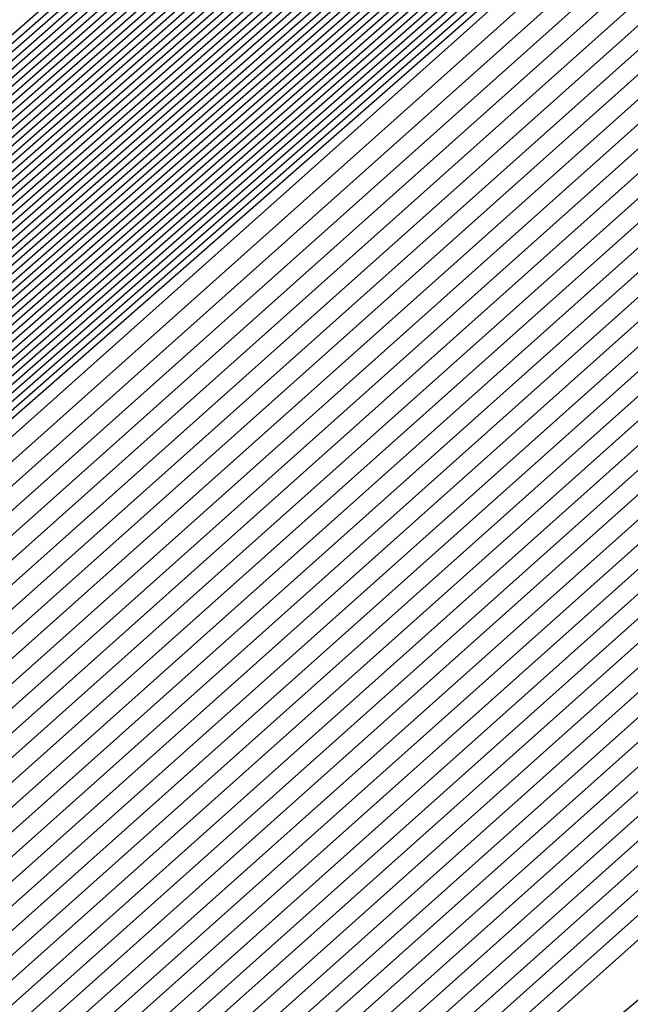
# Model space of a CAD drawing. Extents: x 3249832 to 3255657, y 13789405 to 13793316.
# Tile 847 of 1056: x 3253209.8541 to 3253209.9245, y 13791258.669 to 13791258.7826. Entities that reach past the tile are written whole.
import ezdxf

# ---------------------------------------------------------------- set-up
doc = ezdxf.new("R2010")
doc.units = 0
doc.header["$LTSCALE"] = 100
doc.header["$MEASUREMENT"] = 0
for name, color, linetype in [('GRATIO_03231_CON', 1, 'CONTINUOUS'), ('GRATIO_0323_ICON', 1, 'CONTINUOUS'), ('TARGETS_EAST', 7, 'CONTINUOUS')]:
    doc.layers.add(name, color=color, linetype=linetype)

# ---------------------------------------------------------------- blocks, each defined once
blk = doc.blocks.new('Gratio_032316_contours')
at = {"layer": 'GRATIO_03231_CON', "color": 5, "linetype": 'Continuous', "flags": 128}
for points in [[(3253197.91214, 13791248.20012), (3253204.62265, 13791254.19388), (3253219.50424, 13791267.24448), (3253234.40706, 13791280.2711), (3253242.99064, 13791287.76837), (3253246.15197, 13791290.53257), (3253246.59744, 13791290.93542), (3253246.91378, 13791291.24427), (3253249.20903, 13791293.30907), (3253255.47159, 13791298.87539), (3253266.69953, 13791308.81019), (3253279.9296, 13791320.46593), (3253291.20819, 13791330.31643), (3253297.66843, 13791335.81202)], [(3253198.04565, 13791248.31651), (3253204.73781, 13791254.29389), (3253219.57872, 13791267.3088), (3253234.4408, 13791280.2998), (3253243.00093, 13791287.77654), (3253246.1537, 13791290.53309), (3253246.59816, 13791290.93462), (3253246.90707, 13791291.23617), (3253249.14823, 13791293.25228), (3253255.26316, 13791298.68738), (3253266.22642, 13791308.38798), (3253279.1446, 13791319.76895), (3253290.15731, 13791329.38723), (3253296.47364, 13791334.76054)], [(3253198.17916, 13791248.43291), (3253204.85297, 13791254.3939), (3253219.65319, 13791267.37312), (3253234.47453, 13791280.32849), (3253243.01122, 13791287.78471), (3253246.15544, 13791290.53362), (3253246.59887, 13791290.93382), (3253246.90036, 13791291.22806), (3253249.08743, 13791293.19549), (3253255.05473, 13791298.49937), (3253265.7533, 13791307.96577), (3253278.3596, 13791319.07197), (3253289.10643, 13791328.45804), (3253295.27885, 13791333.70905)], [(3253198.44617, 13791248.6657), (3253205.08329, 13791254.59392), (3253219.80214, 13791267.50177), (3253234.542, 13791280.38589), (3253243.0318, 13791287.80106), (3253246.15891, 13791290.53467), (3253246.6003, 13791290.93223), (3253246.88695, 13791291.21186), (3253248.96583, 13791293.08191), (3253254.63787, 13791298.12335), (3253264.80707, 13791307.12135), (3253276.7896, 13791317.678), (3253287.00468, 13791326.59965), (3253292.88927, 13791331.60608), (3253295.95133, 13791334.07094)], [(3253198.57968, 13791248.7821), (3253205.19845, 13791254.69392), (3253219.87661, 13791267.56609), (3253234.57574, 13791280.41459), (3253243.04209, 13791287.80924), (3253246.16064, 13791290.53519), (3253246.60101, 13791290.93144), (3253246.88025, 13791291.20375), (3253248.90503, 13791293.02512), (3253254.42944, 13791297.93534), (3253264.33396, 13791306.69914), (3253276.00461, 13791316.98102), (3253285.9538, 13791325.67045), (3253291.69448, 13791330.55459), (3253294.7416, 13791333.01142)], [(3253198.71319, 13791248.8985), (3253205.31361, 13791254.79393), (3253219.95108, 13791267.63041), (3253234.60947, 13791280.44328), (3253243.05239, 13791287.81741), (3253246.16237, 13791290.53572), (3253246.60172, 13791290.93064), (3253246.87354, 13791291.19565), (3253248.84423, 13791292.96834), (3253254.22101, 13791297.74733), (3253263.86084, 13791306.27693), (3253275.21961, 13791316.28404), (3253284.90293, 13791324.74126), (3253290.49969, 13791329.50311), (3253293.53187, 13791331.9519)], [(3253198.8467, 13791249.0149), (3253205.42877, 13791254.89394), (3253220.02556, 13791267.69473), (3253234.64321, 13791280.47198), (3253243.06268, 13791287.82558), (3253246.16411, 13791290.53624), (3253246.60244, 13791290.92984), (3253246.86684, 13791291.18754), (3253248.78343, 13791292.91155), (3253254.01258, 13791297.55932), (3253263.38773, 13791305.85472), (3253274.43461, 13791315.58706), (3253283.85205, 13791323.81207), (3253289.3049, 13791328.45162), (3253292.32214, 13791330.89237), (3253295.39879, 13791333.38715)], [(3253199.11371, 13791249.24769), (3253205.65909, 13791255.09396), (3253220.17451, 13791267.82338), (3253234.71068, 13791280.52937), (3253243.08326, 13791287.84193), (3253246.16758, 13791290.53729), (3253246.60386, 13791290.92825), (3253246.85342, 13791291.17133), (3253248.66183, 13791292.79797), (3253253.59572, 13791297.1833), (3253262.4415, 13791305.01029), (3253272.86462, 13791314.1931), (3253281.7503, 13791321.95368), (3253286.91532, 13791326.34865), (3253289.90268, 13791328.77333), (3253293.18693, 13791331.45768)], [(3253199.24722, 13791249.36409), (3253205.77425, 13791255.19397), (3253220.24898, 13791267.8877), (3253234.74441, 13791280.55807), (3253243.09355, 13791287.85011), (3253246.16931, 13791290.53782), (3253246.60458, 13791290.92746), (3253246.84672, 13791291.16323), (3253248.60103, 13791292.74118), (3253253.38729, 13791296.99529), (3253261.96839, 13791304.58808), (3253272.07962, 13791313.49612), (3253280.69942, 13791321.02448), (3253285.72053, 13791325.29717), (3253288.69295, 13791327.71381), (3253292.081, 13791330.49295), (3253297.61917, 13791335.1971)], [(3253199.38073, 13791249.48048), (3253205.88941, 13791255.29397), (3253220.32345, 13791267.95202), (3253234.77815, 13791280.58677), (3253243.10385, 13791287.85828), (3253246.17105, 13791290.53834), (3253246.60529, 13791290.92666), (3253246.84001, 13791291.15513), (3253248.54023, 13791292.68439), (3253253.17886, 13791296.80728), (3253261.49527, 13791304.16587), (3253271.29462, 13791312.79914), (3253279.64854, 13791320.09529), (3253284.52574, 13791324.24568), (3253287.48322, 13791326.65429), (3253290.97507, 13791329.52822), (3253296.71525, 13791334.41022)], [(3253199.51424, 13791249.59688), (3253206.00457, 13791255.39398), (3253220.39793, 13791268.01634), (3253234.81188, 13791280.61546), (3253243.11414, 13791287.86646), (3253246.17278, 13791290.53887), (3253246.606, 13791290.92586), (3253246.83331, 13791291.14702), (3253248.47943, 13791292.6276), (3253252.97044, 13791296.61927), (3253261.02215, 13791303.74366), (3253270.50962, 13791312.10216), (3253278.59767, 13791319.16609), (3253283.33095, 13791323.1942), (3253286.27349, 13791325.59476), (3253289.86914, 13791328.56348), (3253295.81132, 13791333.62334)], [(3253199.78125, 13791249.82967), (3253206.23489, 13791255.594), (3253220.54687, 13791268.14499), (3253234.87935, 13791280.67286), (3253243.13472, 13791287.8828), (3253246.17625, 13791290.53992), (3253246.60743, 13791290.92427), (3253246.8199, 13791291.13081), (3253248.35784, 13791292.51402), (3253252.55358, 13791296.24325), (3253260.07593, 13791302.89924), (3253268.93963, 13791310.70819), (3253276.49591, 13791317.3077), (3253280.94137, 13791321.09123), (3253283.85403, 13791323.47572), (3253287.65728, 13791326.63402), (3253294.00347, 13791332.04958)], [(3253199.91476, 13791249.94607), (3253206.35005, 13791255.69401), (3253220.62135, 13791268.20931), (3253234.91309, 13791280.70156), (3253243.14501, 13791287.89098), (3253246.17798, 13791290.54045), (3253246.60814, 13791290.92348), (3253246.81319, 13791291.12271), (3253248.29704, 13791292.45723), (3253252.34515, 13791296.05524), (3253259.60281, 13791302.47703), (3253268.15463, 13791310.01121), (3253275.44504, 13791316.37851), (3253279.74658, 13791320.03974), (3253282.6443, 13791322.4162), (3253286.55135, 13791325.66929), (3253293.09954, 13791331.2627), (3253300.79521, 13791337.86923)], [(3253200.04827, 13791250.06247), (3253206.46521, 13791255.79401), (3253220.69582, 13791268.27363), (3253234.94682, 13791280.73025), (3253243.15531, 13791287.89915), (3253246.17972, 13791290.54097), (3253246.60886, 13791290.92268), (3253246.80649, 13791291.1146), (3253248.23624, 13791292.40044), (3253252.13672, 13791295.86723), (3253259.1297, 13791302.05482), (3253267.36963, 13791309.31423), (3253274.39416, 13791315.44932), (3253278.55179, 13791318.98826), (3253281.43456, 13791321.35667), (3253285.44542, 13791324.70455), (3253292.19561, 13791330.47582), (3253300.12972, 13791337.29016)], [(3253200.18178, 13791250.17887), (3253206.58037, 13791255.89402), (3253220.77029, 13791268.33795), (3253234.98056, 13791280.75895), (3253243.1656, 13791287.90733), (3253246.18145, 13791290.5415), (3253246.60957, 13791290.92188), (3253246.79978, 13791291.1065), (3253248.17544, 13791292.34365), (3253251.92829, 13791295.67922), (3253258.65658, 13791301.63261), (3253266.58464, 13791308.61725), (3253273.34328, 13791314.52012), (3253277.357, 13791317.93677), (3253280.22483, 13791320.29715), (3253284.33949, 13791323.73982), (3253291.29169, 13791329.68894), (3253299.46423, 13791336.71108)], [(3253200.44879, 13791250.41166), (3253206.81069, 13791256.09404), (3253220.91924, 13791268.4666), (3253235.04803, 13791280.81634), (3253243.18618, 13791287.92368), (3253246.18492, 13791290.54255), (3253246.611, 13791290.92029), (3253246.78637, 13791291.09029), (3253248.05384, 13791292.23007), (3253251.51143, 13791295.3032), (3253257.71035, 13791300.78818), (3253265.01464, 13791307.22329), (3253271.24153, 13791312.66173), (3253274.96742, 13791315.8338), (3253277.80537, 13791318.17811), (3253282.12763, 13791321.81036), (3253289.48383, 13791328.11518), (3253298.13324, 13791335.55292)], [(3253200.5823, 13791250.52806), (3253206.92586, 13791256.19405), (3253220.99372, 13791268.53092), (3253235.08176, 13791280.84504), (3253243.19647, 13791287.93185), (3253246.18666, 13791290.54307), (3253246.61171, 13791290.9195), (3253246.77966, 13791291.08219), (3253247.99304, 13791292.17328), (3253251.303, 13791295.11519), (3253257.23724, 13791300.36597), (3253264.22964, 13791306.52631), (3253270.19065, 13791311.73254), (3253273.77263, 13791314.78231), (3253276.59564, 13791317.11859), (3253281.0217, 13791320.84562), (3253288.57991, 13791327.3283), (3253297.46775, 13791334.97385)], [(3253200.71581, 13791250.64445), (3253207.04102, 13791256.29406), (3253221.06819, 13791268.59524), (3253235.1155, 13791280.87374), (3253243.20676, 13791287.94002), (3253246.18839, 13791290.5436), (3253246.61242, 13791290.9187), (3253246.77296, 13791291.07408), (3253247.93224, 13791292.11649), (3253251.09457, 13791294.92718), (3253256.76412, 13791299.94376), (3253263.44465, 13791305.82933), (3253269.13978, 13791310.80334), (3253272.57784, 13791313.73083), (3253275.38591, 13791316.05906), (3253279.91577, 13791319.88089), (3253287.67598, 13791326.54142), (3253296.80226, 13791334.39477)], [(3253200.84932, 13791250.76085), (3253207.15618, 13791256.39406), (3253221.14266, 13791268.65956), (3253235.14923, 13791280.90243), (3253243.21706, 13791287.9482), (3253246.19012, 13791290.54412), (3253246.61314, 13791290.9179), (3253246.76625, 13791291.06598), (3253247.87144, 13791292.0597), (3253250.88614, 13791294.73917), (3253256.29101, 13791299.52155), (3253262.65965, 13791305.13235), (3253268.0889, 13791309.87415), (3253271.38305, 13791312.67934), (3253274.17618, 13791314.99954), (3253278.80984, 13791318.91616), (3253286.77206, 13791325.75454), (3253296.13677, 13791333.81569)], [(3253201.11633, 13791250.99365), (3253207.3865, 13791256.59408), (3253221.29161, 13791268.78821), (3253235.2167, 13791280.95983), (3253243.23764, 13791287.96455), (3253246.19359, 13791290.54517), (3253246.61456, 13791290.91631), (3253246.75284, 13791291.04977), (3253247.74984, 13791291.94612), (3253250.46928, 13791294.36315), (3253255.34478, 13791298.67713), (3253261.08965, 13791303.73839), (3253265.98715, 13791308.01576), (3253268.99347, 13791310.57637), (3253271.75672, 13791312.8805), (3253276.59798, 13791316.9867), (3253284.9642, 13791324.18078), (3253294.80578, 13791332.65754)], [(3253201.24984, 13791251.11004), (3253207.50166, 13791256.69409), (3253221.36608, 13791268.85253), (3253235.25044, 13791280.98852), (3253243.24793, 13791287.97272), (3253246.19533, 13791290.5457), (3253246.61528, 13791290.91552), (3253246.74613, 13791291.04167), (3253247.68904, 13791291.88933), (3253250.26085, 13791294.17514), (3253254.87166, 13791298.25492), (3253260.30466, 13791303.04141), (3253264.93627, 13791307.08657), (3253267.79868, 13791309.52489), (3253270.54699, 13791311.82097), (3253275.49205, 13791316.02196), (3253284.06028, 13791323.3939), (3253294.14029, 13791332.07846)], [(3253201.38335, 13791251.22644), (3253207.61682, 13791256.7941), (3253221.44056, 13791268.91685), (3253235.28417, 13791281.01722), (3253243.25822, 13791287.9809), (3253246.19706, 13791290.54622), (3253246.61599, 13791290.91472), (3253246.73943, 13791291.03356), (3253247.62824, 13791291.83254), (3253250.05242, 13791293.98713), (3253254.39855, 13791297.83271), (3253259.51966, 13791302.34443), (3253263.88539, 13791306.15737), (3253266.60389, 13791308.4734), (3253269.33726, 13791310.76145), (3253274.38613, 13791315.05723), (3253283.15635, 13791322.60702), (3253293.4748, 13791331.49938)], [(3253201.51686, 13791251.34284), (3253207.73198, 13791256.8941), (3253221.51503, 13791268.98117), (3253235.31791, 13791281.04592), (3253243.26852, 13791287.98907), (3253246.1988, 13791290.54675), (3253246.6167, 13791290.91393), (3253246.73272, 13791291.02546), (3253247.56744, 13791291.77576), (3253249.84399, 13791293.79912), (3253253.92543, 13791297.41049), (3253258.73466, 13791301.64744), (3253262.83452, 13791305.22818), (3253265.4091, 13791307.42192), (3253268.12753, 13791309.70193), (3253273.2802, 13791314.0925), (3253282.25242, 13791321.82014), (3253292.80931, 13791330.9203), (3253301.81088, 13791338.63068)], [(3253201.78387, 13791251.57563), (3253207.9623, 13791257.09412), (3253221.66398, 13791269.10982), (3253235.38538, 13791281.10331), (3253243.2891, 13791288.00542), (3253246.20227, 13791290.5478), (3253246.61813, 13791290.91233), (3253246.71931, 13791291.00925), (3253247.44584, 13791291.66218), (3253249.42713, 13791293.4231), (3253252.9792, 13791296.56607), (3253257.16467, 13791300.25348), (3253260.73276, 13791303.36979), (3253263.01952, 13791305.31895), (3253265.70807, 13791307.58288), (3253271.06834, 13791312.16303), (3253280.44457, 13791320.24638), (3253291.47832, 13791329.76215), (3253300.88547, 13791337.82513)], [(3253201.91738, 13791251.69203), (3253208.07746, 13791257.19413), (3253221.73845, 13791269.17414), (3253235.41911, 13791281.13201), (3253243.29939, 13791288.01359), (3253246.204, 13791290.54832), (3253246.61884, 13791290.91154), (3253246.71261, 13791291.00114), (3253247.38504, 13791291.60539), (3253249.2187, 13791293.23509), (3253252.50609, 13791296.14386), (3253256.37967, 13791299.5565), (3253259.68189, 13791302.44059), (3253261.82473, 13791304.26746), (3253264.49834, 13791306.52336), (3253269.96241, 13791311.1983), (3253279.54064, 13791319.4595), (3253290.81283, 13791329.18307), (3253300.42277, 13791337.42236)], [(3253202.05089, 13791251.80842), (3253208.19262, 13791257.29414), (3253221.81293, 13791269.23846), (3253235.45285, 13791281.16071), (3253243.30968, 13791288.02177), (3253246.20573, 13791290.54885), (3253246.61956, 13791290.91074), (3253246.7059, 13791290.99304), (3253247.32424, 13791291.5486), (3253249.01027, 13791293.04708), (3253252.03297, 13791295.72165), (3253255.59467, 13791298.85952), (3253258.63101, 13791301.5114), (3253260.62994, 13791303.21597), (3253263.28861, 13791305.46384), (3253268.85648, 13791310.23357), (3253278.63672, 13791318.67262), (3253290.14734, 13791328.60399), (3253299.96006, 13791337.01958)], [(3253222.18973, 13791268.9562), (3253208.47101, 13791257.20698), (3253202.18439, 13791251.92482), (3253202.18439, 13791251.92482), (3253208.30778, 13791257.39414), (3253221.8874, 13791269.30278)], [(3253222.33685, 13791269.08692), (3253208.70035, 13791257.40813), (3253202.45141, 13791252.15761), (3253202.45141, 13791252.15761), (3253208.5381, 13791257.59416), (3253222.03635, 13791269.43142)], [(3253222.41042, 13791269.15229), (3253208.81502, 13791257.50869), (3253202.58492, 13791252.27401), (3253202.58492, 13791252.27401), (3253208.65326, 13791257.69417), (3253222.11082, 13791269.49575)], [(3253222.48398, 13791269.21765), (3253208.92969, 13791257.60926), (3253202.71843, 13791252.39041), (3253202.71843, 13791252.39041), (3253208.76842, 13791257.79418), (3253222.18529, 13791269.56007)], [(3253222.55754, 13791269.28301), (3253209.04436, 13791257.70983), (3253202.85194, 13791252.50681), (3253202.85193, 13791252.50681), (3253208.88358, 13791257.89419), (3253222.25977, 13791269.62439)], [(3253222.70467, 13791269.41374), (3253209.2737, 13791257.91097), (3253203.11895, 13791252.7396), (3253203.11895, 13791252.7396), (3253209.1139, 13791258.0942), (3253222.40871, 13791269.75304)], [(3253222.77823, 13791269.4791), (3253209.38837, 13791258.01154), (3253203.25246, 13791252.856), (3253203.25246, 13791252.856), (3253209.22906, 13791258.19421), (3253222.48319, 13791269.81736)], [(3253222.8518, 13791269.54447), (3253209.50304, 13791258.11211), (3253203.38597, 13791252.97239), (3253203.38597, 13791252.97239), (3253209.34422, 13791258.29422), (3253222.55766, 13791269.88168)], [(3253222.92536, 13791269.60983), (3253209.61771, 13791258.21268), (3253203.51947, 13791253.08879), (3253203.51947, 13791253.08879), (3253209.45938, 13791258.39423), (3253222.63214, 13791269.946)], [(3253294.55593, 13791331.78482), (3253282.65133, 13791321.30274), (3253268.6032, 13791309.01445), (3253256.6338, 13791298.60027), (3253249.91373, 13791292.81609), (3253247.40711, 13791290.71997), (3253247.02638, 13791290.44557), (3253246.62867, 13791290.09727), (3253243.8498, 13791287.66252), (3253236.27025, 13791281.09954), (3253223.07249, 13791269.74056), (3253209.84706, 13791258.41382), (3253203.78649, 13791253.32159), (3253203.78649, 13791253.32159), (3253209.68971, 13791258.59423), (3253222.78114, 13791270.07458), (3253235.89161, 13791281.53353), (3253243.79641, 13791288.43297), (3253249.04881, 13791292.99861), (3253256.14655, 13791299.14707), (3253268.13516, 13791309.52901), (3253282.25127, 13791321.73092), (3253294.2793, 13791332.07331)], [(3253294.30341, 13791331.56698), (3253282.46184, 13791321.1404), (3253268.48808, 13791308.91717), (3253256.58203, 13791298.55815), (3253249.89752, 13791292.80461), (3253247.40414, 13791290.71961), (3253247.02543, 13791290.44664), (3253246.629, 13791290.09938), (3253243.85878, 13791287.67218), (3253236.30279, 13791281.1296), (3253223.14605, 13791269.80592), (3253209.96173, 13791258.51439), (3253203.92, 13791253.43798), (3253203.92, 13791253.43798), (3253209.80487, 13791258.69424), (3253222.85565, 13791270.13885), (3253235.92547, 13791281.56208), (3253243.80512, 13791288.43921), (3253249.03601, 13791292.98573), (3253256.09723, 13791299.1022), (3253268.02248, 13791309.42905), (3253282.06389, 13791321.56632), (3253294.02824, 13791331.85395)], [(3253294.05089, 13791331.34915), (3253282.27235, 13791320.97806), (3253268.37296, 13791308.8199), (3253256.53026, 13791298.51602), (3253249.8813, 13791292.79314), (3253247.40117, 13791290.71925), (3253247.02448, 13791290.44772), (3253246.62933, 13791290.10149), (3253243.86776, 13791287.68184), (3253236.33533, 13791281.15966), (3253223.21961, 13791269.87129), (3253210.0764, 13791258.61496), (3253204.05351, 13791253.55438), (3253204.05351, 13791253.55438), (3253209.92004, 13791258.79424), (3253222.93017, 13791270.20313), (3253235.95934, 13791281.59062), (3253243.81382, 13791288.44544), (3253249.02321, 13791292.97286), (3253256.04791, 13791299.05733), (3253267.90979, 13791309.32909), (3253281.87651, 13791321.40172), (3253293.77719, 13791331.63458)], [(3253293.79837, 13791331.13131), (3253282.08285, 13791320.81572), (3253268.25784, 13791308.72262), (3253256.47849, 13791298.4739), (3253249.86508, 13791292.78166), (3253247.39821, 13791290.71889), (3253247.02354, 13791290.4488), (3253246.62966, 13791290.1036), (3253243.87675, 13791287.6915), (3253236.36787, 13791281.18972), (3253223.29318, 13791269.93665), (3253210.19107, 13791258.71553), (3253204.18702, 13791253.67078), (3253204.18701, 13791253.67078), (3253210.0352, 13791258.89424), (3253223.00468, 13791270.26741), (3253235.9932, 13791281.61917), (3253243.82253, 13791288.45167), (3253249.01041, 13791292.95999), (3253255.9986, 13791299.01245), (3253267.79711, 13791309.22914), (3253281.68913, 13791321.23712), (3253293.52613, 13791331.41522)], [(3253281.70387, 13791320.49104), (3253268.02759, 13791308.52807), (3253256.37495, 13791298.38965), (3253249.83265, 13791292.75871), (3253247.39227, 13791290.71816), (3253247.02165, 13791290.45095), (3253246.63032, 13791290.10782), (3253243.89471, 13791287.71083), (3253236.43295, 13791281.24983), (3253223.4403, 13791270.06738), (3253210.42041, 13791258.91666), (3253204.45403, 13791253.90357), (3253204.45403, 13791253.90357), (3253210.2655, 13791259.09429), (3253223.15342, 13791270.39627), (3253236.05998, 13791281.67732), (3253243.49467, 13791288.16911), (3253246.23629, 13791290.55891), (3253246.63094, 13791290.89792), (3253246.97688, 13791291.19282), (3253249.38096, 13791293.27243), (3253255.90221, 13791298.92109), (3253267.57241, 13791309.02875), (3253281.31446, 13791320.90786)], [(3253281.51437, 13791320.3287), (3253267.91246, 13791308.4308), (3253256.32319, 13791298.34753), (3253249.81643, 13791292.74723), (3253247.38931, 13791290.7178), (3253247.0207, 13791290.45203), (3253246.63065, 13791290.10993), (3253243.90369, 13791287.72049), (3253236.4655, 13791281.27989), (3253223.51387, 13791270.13274), (3253210.53508, 13791259.01723), (3253204.58754, 13791254.01997), (3253204.58754, 13791254.01997), (3253210.38066, 13791259.1943), (3253223.22789, 13791270.4606), (3253236.0937, 13791281.70603), (3253243.50493, 13791288.17732), (3253246.23793, 13791290.55953), (3253246.63143, 13791290.89735), (3253246.97568, 13791291.19044), (3253249.36691, 13791293.25849), (3253255.85289, 13791298.87622), (3253267.45972, 13791308.92879), (3253281.12708, 13791320.74326)], [(3253281.32488, 13791320.16636), (3253267.79734, 13791308.33352), (3253256.27142, 13791298.30541), (3253249.80022, 13791292.73576), (3253247.38634, 13791290.71744), (3253247.01976, 13791290.4531), (3253246.63098, 13791290.11204), (3253243.91267, 13791287.73015), (3253236.49804, 13791281.30995), (3253223.58743, 13791270.1981), (3253210.64975, 13791259.1178), (3253204.72105, 13791254.13636), (3253204.72105, 13791254.13637), (3253210.49582, 13791259.2943), (3253223.30236, 13791270.52492), (3253236.12742, 13791281.73474), (3253243.51518, 13791288.18552), (3253246.23956, 13791290.56015), (3253246.63193, 13791290.89678), (3253246.97448, 13791291.18805), (3253249.35287, 13791293.24455), (3253255.80356, 13791298.83135), (3253267.34704, 13791308.82884), (3253280.9397, 13791320.57865)], [(3253281.13539, 13791320.00402), (3253267.68222, 13791308.23625), (3253256.21965, 13791298.26328), (3253249.784, 13791292.72428), (3253247.38337, 13791290.71708), (3253247.01881, 13791290.45418), (3253246.63131, 13791290.11416), (3253243.92165, 13791287.73981), (3253236.53058, 13791281.34001), (3253223.66099, 13791270.26347), (3253210.76442, 13791259.21837), (3253204.85455, 13791254.25276), (3253204.85455, 13791254.25276), (3253210.61098, 13791259.39431), (3253223.37683, 13791270.58925), (3253236.16114, 13791281.76345), (3253243.52543, 13791288.19373), (3253246.2412, 13791290.56077), (3253246.63242, 13791290.89621), (3253246.97329, 13791291.18567), (3253249.33882, 13791293.23061), (3253255.75424, 13791298.78648), (3253267.23435, 13791308.72888), (3253280.75231, 13791320.41405)], [(3253267.45197, 13791308.0417), (3253256.11611, 13791298.17904), (3253249.75157, 13791292.70133), (3253247.37744, 13791290.71635), (3253247.01692, 13791290.45633), (3253246.63197, 13791290.11838), (3253243.93961, 13791287.75913), (3253236.59567, 13791281.40012), (3253223.80812, 13791270.3942), (3253210.99376, 13791259.41951), (3253205.12157, 13791254.48556), (3253205.12157, 13791254.48556), (3253210.84129, 13791259.59433), (3253223.52577, 13791270.7179), (3253236.22858, 13791281.82086), (3253243.54593, 13791288.21014), (3253246.24446, 13791290.562), (3253246.6334, 13791290.89508), (3253246.97089, 13791291.1809), (3253249.31072, 13791293.20273), (3253255.65559, 13791298.69674), (3253267.00898, 13791308.52897)], [(3253267.33685, 13791307.94442), (3253256.06434, 13791298.13691), (3253249.73535, 13791292.68985), (3253247.37447, 13791290.71599), (3253247.01598, 13791290.45741), (3253246.6323, 13791290.12049), (3253243.9486, 13791287.76879), (3253236.62821, 13791281.43018), (3253223.88168, 13791270.45956), (3253211.10843, 13791259.52008), (3253205.25508, 13791254.60195), (3253205.25508, 13791254.60195), (3253210.95645, 13791259.69434), (3253223.60023, 13791270.78223), (3253236.2623, 13791281.84957), (3253243.55619, 13791288.21834), (3253246.2461, 13791290.56262), (3253246.63389, 13791290.89451), (3253246.96969, 13791291.17852), (3253249.29667, 13791293.18879), (3253255.60626, 13791298.65187), (3253266.8963, 13791308.42902)], [(3253267.22172, 13791307.84715), (3253256.01257, 13791298.09479), (3253249.71913, 13791292.67838), (3253247.37151, 13791290.71563), (3253247.01503, 13791290.45848), (3253246.63263, 13791290.1226), (3253243.95758, 13791287.77846), (3253236.66075, 13791281.46024), (3253223.95525, 13791270.52492), (3253211.2231, 13791259.62065), (3253205.38858, 13791254.71835), (3253205.38859, 13791254.71835), (3253211.07161, 13791259.79435), (3253223.6747, 13791270.84655), (3253236.29602, 13791281.87828), (3253243.56644, 13791288.22655), (3253246.24773, 13791290.56324), (3253246.63439, 13791290.89394), (3253246.9685, 13791291.17613), (3253249.28262, 13791293.17485), (3253255.55694, 13791298.607), (3253266.78361, 13791308.32906)], [(3253267.1066, 13791307.74987), (3253255.96081, 13791298.05266), (3253249.70292, 13791292.6669), (3253247.36854, 13791290.71526), (3253247.01409, 13791290.45956), (3253246.63296, 13791290.12471), (3253243.96656, 13791287.78812), (3253236.69329, 13791281.49029), (3253224.02881, 13791270.59029), (3253211.33777, 13791259.72122), (3253205.52209, 13791254.83475), (3253205.52209, 13791254.83475), (3253211.18677, 13791259.89435), (3253223.74917, 13791270.91088), (3253236.32974, 13791281.90699), (3253243.57669, 13791288.23475), (3253246.24937, 13791290.56386), (3253246.63488, 13791290.89337), (3253246.9673, 13791291.17375), (3253249.26858, 13791293.16091), (3253255.50762, 13791298.56213), (3253266.67093, 13791308.22911)], [(3253266.87636, 13791307.55532), (3253255.85727, 13791297.96842), (3253249.67048, 13791292.64395), (3253247.36261, 13791290.71454), (3253247.01219, 13791290.46171), (3253246.63362, 13791290.12893), (3253243.98452, 13791287.80744), (3253236.75838, 13791281.55041), (3253224.17594, 13791270.72101), (3253211.56711, 13791259.92236), (3253205.78911, 13791255.06754), (3253205.78911, 13791255.06754), (3253211.41709, 13791260.09437), (3253223.89811, 13791271.03953), (3253236.39717, 13791281.9644), (3253243.59719, 13791288.25117), (3253246.25263, 13791290.56509), (3253246.63586, 13791290.89224), (3253246.96491, 13791291.16898), (3253249.24048, 13791293.13303), (3253255.40897, 13791298.4724), (3253266.44556, 13791308.0292)], [(3253266.76123, 13791307.45805), (3253255.8055, 13791297.92629), (3253249.65427, 13791292.63247), (3253247.35964, 13791290.71418), (3253247.01125, 13791290.46279), (3253246.63395, 13791290.13104), (3253243.9935, 13791287.8171), (3253236.79092, 13791281.58047), (3253224.2495, 13791270.78638), (3253211.68179, 13791260.02293), (3253205.92262, 13791255.18394), (3253205.92262, 13791255.18394), (3253211.53225, 13791260.19438), (3253223.97258, 13791271.10386), (3253236.43089, 13791281.99311), (3253243.60744, 13791288.25937), (3253246.25427, 13791290.56571), (3253246.63635, 13791290.89167), (3253246.96371, 13791291.1666), (3253249.22643, 13791293.11909), (3253255.35964, 13791298.42753), (3253266.33287, 13791307.92924)], [(3253266.64611, 13791307.36077), (3253255.75373, 13791297.88417), (3253249.63805, 13791292.621), (3253247.35667, 13791290.71382), (3253247.0103, 13791290.46387), (3253246.63428, 13791290.13316), (3253244.00248, 13791287.82676), (3253236.82346, 13791281.61053), (3253224.32306, 13791270.85174), (3253211.79646, 13791260.1235), (3253206.05613, 13791255.30034), (3253206.05613, 13791255.30033), (3253211.64741, 13791260.29439), (3253224.04705, 13791271.16818), (3253236.46461, 13791282.02182), (3253243.6177, 13791288.26758), (3253246.2559, 13791290.56633), (3253246.63684, 13791290.8911), (3253246.96251, 13791291.16422), (3253249.21238, 13791293.10515), (3253255.31032, 13791298.38266), (3253266.22019, 13791307.82929)], [(3253266.53099, 13791307.2635), (3253255.70196, 13791297.84205), (3253249.62183, 13791292.60952), (3253247.35371, 13791290.71345), (3253247.00936, 13791290.46494), (3253246.63461, 13791290.13527), (3253244.01147, 13791287.83642), (3253236.856, 13791281.64058), (3253224.39663, 13791270.9171), (3253211.91113, 13791260.22407), (3253206.18963, 13791255.41673), (3253206.18963, 13791255.41673), (3253211.76257, 13791260.3944), (3253224.12152, 13791271.23251), (3253236.49833, 13791282.05053), (3253243.62795, 13791288.27578), (3253246.25754, 13791290.56695), (3253246.63734, 13791290.89054), (3253246.96131, 13791291.16183), (3253249.19833, 13791293.09121), (3253255.26099, 13791298.33779), (3253266.1075, 13791307.72933)], [(3253266.30074, 13791307.06895), (3253255.59843, 13791297.7578), (3253249.5894, 13791292.58657), (3253247.34778, 13791290.71273), (3253247.00747, 13791290.4671), (3253246.63526, 13791290.13949), (3253244.02943, 13791287.85574), (3253236.92109, 13791281.7007), (3253224.54375, 13791271.04783), (3253212.14047, 13791260.42521), (3253206.45665, 13791255.64953), (3253206.45665, 13791255.64953), (3253211.99289, 13791260.59441), (3253224.27046, 13791271.36115), (3253236.56577, 13791282.10794), (3253243.64845, 13791288.29219), (3253246.2608, 13791290.56818), (3253246.63832, 13791290.8894), (3253246.95892, 13791291.15707), (3253249.17024, 13791293.06333), (3253255.16235, 13791298.24805), (3253265.88213, 13791307.52942)], [(3253266.18562, 13791306.97167), (3253255.54666, 13791297.71567), (3253249.57318, 13791292.57509), (3253247.34481, 13791290.71237), (3253247.00652, 13791290.46817), (3253246.63559, 13791290.1416), (3253244.03841, 13791287.86541), (3253236.95363, 13791281.73076), (3253224.61732, 13791271.1132), (3253212.25514, 13791260.52577), (3253206.59016, 13791255.76592), (3253206.59016, 13791255.76592), (3253212.10805, 13791260.69442), (3253224.34492, 13791271.42548), (3253236.59949, 13791282.13665), (3253243.6587, 13791288.3004), (3253246.26244, 13791290.5688), (3253246.63881, 13791290.88883), (3253246.95772, 13791291.15468), (3253249.15619, 13791293.04939), (3253255.11302, 13791298.20318), (3253265.76944, 13791307.42947)], [(3253266.07049, 13791306.8744), (3253255.49489, 13791297.67355), (3253249.55697, 13791292.56362), (3253247.34184, 13791290.712), (3253247.00558, 13791290.46925), (3253246.63592, 13791290.14371), (3253244.04739, 13791287.87507), (3253236.98617, 13791281.76081), (3253224.69088, 13791271.17856), (3253212.36981, 13791260.62634), (3253206.72366, 13791255.88232), (3253206.72367, 13791255.88232), (3253212.22321, 13791260.79443), (3253224.41939, 13791271.4898), (3253236.63321, 13791282.16536), (3253243.66895, 13791288.30861), (3253246.26407, 13791290.56942), (3253246.6393, 13791290.88827), (3253246.95652, 13791291.1523), (3253249.14214, 13791293.03545), (3253255.0637, 13791298.15831), (3253265.65676, 13791307.32951)], [(3253265.95537, 13791306.77712), (3253255.44312, 13791297.63143), (3253249.54075, 13791292.55214), (3253247.33888, 13791290.71164), (3253247.00463, 13791290.47032), (3253246.63625, 13791290.14582), (3253244.05637, 13791287.88473), (3253237.01871, 13791281.79087), (3253224.76444, 13791271.24392), (3253212.48448, 13791260.72691), (3253206.85717, 13791255.99872), (3253206.85717, 13791255.99872), (3253212.33837, 13791260.89444), (3253224.49386, 13791271.55413), (3253236.66693, 13791282.19407), (3253243.67921, 13791288.31681), (3253246.26571, 13791290.57004), (3253246.6398, 13791290.8877), (3253246.95533, 13791291.14992), (3253249.12809, 13791293.02151), (3253255.01437, 13791298.11344), (3253265.54407, 13791307.22956)], [(3253265.72512, 13791306.58257), (3253255.33958, 13791297.54718), (3253249.50832, 13791292.52919), (3253247.33294, 13791290.71092), (3253247.00274, 13791290.47248), (3253246.63691, 13791290.15005), (3253244.07433, 13791287.90405), (3253237.0838, 13791281.85099), (3253224.91157, 13791271.37465), (3253212.71382, 13791260.92805), (3253207.12419, 13791256.23151), (3253207.12419, 13791256.23151), (3253212.56869, 13791261.09446), (3253224.6428, 13791271.68278), (3253236.73437, 13791282.25148), (3253243.69971, 13791288.33322), (3253246.26897, 13791290.57127), (3253246.64078, 13791290.88656), (3253246.95293, 13791291.14515), (3253249.1, 13791292.99362), (3253254.91572, 13791298.02371), (3253265.3187, 13791307.02965)], [(3253265.61, 13791306.4853), (3253255.28781, 13791297.50506), (3253249.4921, 13791292.51771), (3253247.32998, 13791290.71056), (3253247.0018, 13791290.47355), (3253246.63724, 13791290.15216), (3253244.08331, 13791287.91371), (3253237.11634, 13791281.88104), (3253224.98513, 13791271.44001), (3253212.82849, 13791261.02862), (3253207.2577, 13791256.34791), (3253207.2577, 13791256.34791), (3253212.68385, 13791261.19447), (3253224.71727, 13791271.7471), (3253236.76809, 13791282.28019), (3253243.70996, 13791288.34143), (3253246.27061, 13791290.57189), (3253246.64127, 13791290.88599), (3253246.95174, 13791291.14277), (3253249.08595, 13791292.97968), (3253254.8664, 13791297.97884), (3253265.20602, 13791306.92969)], [(3253265.49488, 13791306.38803), (3253255.23605, 13791297.46293), (3253249.47588, 13791292.50624), (3253247.32701, 13791290.71019), (3253247.00085, 13791290.47463), (3253246.63757, 13791290.15427), (3253244.0923, 13791287.92337), (3253237.14888, 13791281.9111), (3253225.0587, 13791271.50538), (3253212.94316, 13791261.12919), (3253207.39121, 13791256.46431), (3253207.39121, 13791256.46431), (3253212.79901, 13791261.29448), (3253224.79174, 13791271.81143), (3253236.80181, 13791282.3089), (3253243.72021, 13791288.34963), (3253246.27224, 13791290.57251), (3253246.64176, 13791290.88543), (3253246.95054, 13791291.14038), (3253249.0719, 13791292.96574), (3253254.81708, 13791297.93397), (3253265.09333, 13791306.82974)], [(3253265.37976, 13791306.29075), (3253255.18428, 13791297.42081), (3253249.45967, 13791292.49476), (3253247.32404, 13791290.70983), (3253246.9999, 13791290.47571), (3253246.6379, 13791290.15638), (3253244.10128, 13791287.93303), (3253237.18142, 13791281.94116), (3253225.13226, 13791271.57074), (3253213.05783, 13791261.22976), (3253207.52471, 13791256.5807), (3253207.52471, 13791256.5807), (3253212.91417, 13791261.39448), (3253224.86621, 13791271.87575), (3253236.83553, 13791282.33761), (3253243.73047, 13791288.35784), (3253246.27388, 13791290.57313), (3253246.64226, 13791290.88486), (3253246.94934, 13791291.138), (3253249.05785, 13791292.9518), (3253254.76775, 13791297.8891), (3253264.98065, 13791306.72978)], [(3253265.14951, 13791306.0962), (3253255.08074, 13791297.33656), (3253249.42723, 13791292.47181), (3253247.31811, 13791290.70911), (3253246.99801, 13791290.47786), (3253246.63856, 13791290.1606), (3253244.11924, 13791287.95236), (3253237.24651, 13791282.00127), (3253225.27938, 13791271.70147), (3253213.28717, 13791261.4309), (3253207.79173, 13791256.8135), (3253207.79173, 13791256.8135), (3253213.14449, 13791261.5945), (3253225.01515, 13791272.0044), (3253236.90297, 13791282.39502), (3253243.75097, 13791288.37425), (3253246.27714, 13791290.57436), (3253246.64324, 13791290.88372), (3253246.94695, 13791291.13323), (3253249.02975, 13791292.92392), (3253254.6691, 13791297.79936), (3253264.75528, 13791306.52987)], [(3253265.03439, 13791305.99892), (3253255.02897, 13791297.29444), (3253249.41102, 13791292.46033), (3253247.31514, 13791290.70874), (3253246.99707, 13791290.47894), (3253246.63889, 13791290.16271), (3253244.12822, 13791287.96202), (3253237.27905, 13791282.03133), (3253225.35295, 13791271.76683), (3253213.40184, 13791261.53147), (3253207.92524, 13791256.92989), (3253207.92524, 13791256.92989), (3253213.25965, 13791261.69451), (3253225.08961, 13791272.06873), (3253236.93669, 13791282.42373), (3253243.76122, 13791288.38246), (3253246.27878, 13791290.57498), (3253246.64373, 13791290.88316), (3253246.94575, 13791291.13085), (3253249.01571, 13791292.90998), (3253254.61978, 13791297.75449), (3253264.64259, 13791306.42992)], [(3253264.91926, 13791305.90165), (3253254.9772, 13791297.25231), (3253249.3948, 13791292.44886), (3253247.31218, 13791290.70838), (3253246.99612, 13791290.48001), (3253246.63922, 13791290.16482), (3253244.1372, 13791287.97168), (3253237.31159, 13791282.06139), (3253225.42651, 13791271.83219), (3253213.51651, 13791261.63204), (3253208.05874, 13791257.04629), (3253208.05875, 13791257.04629), (3253213.37481, 13791261.79452), (3253225.16408, 13791272.13306), (3253236.97041, 13791282.45244), (3253243.77147, 13791288.39066), (3253246.28041, 13791290.5756), (3253246.64422, 13791290.88259), (3253246.94455, 13791291.12847), (3253249.00166, 13791292.89604), (3253254.57046, 13791297.70962), (3253264.52991, 13791306.32996)], [(3253264.80414, 13791305.80438), (3253254.92543, 13791297.21019), (3253249.37858, 13791292.43738), (3253247.30921, 13791290.70802), (3253246.99518, 13791290.48109), (3253246.63955, 13791290.16693), (3253244.14618, 13791287.98134), (3253237.34413, 13791282.09145), (3253225.50007, 13791271.89756), (3253213.63118, 13791261.73261), (3253208.19225, 13791257.16269), (3253208.19225, 13791257.16269), (3253213.48997, 13791261.89453), (3253225.23855, 13791272.19738), (3253237.00413, 13791282.48115), (3253243.78172, 13791288.39887), (3253246.28205, 13791290.57622), (3253246.64472, 13791290.88202), (3253246.94335, 13791291.12608), (3253248.98761, 13791292.8821), (3253254.52113, 13791297.66475), (3253264.41722, 13791306.23001)], [(3253264.57389, 13791305.60983), (3253254.8219, 13791297.12594), (3253249.34615, 13791292.41443), (3253247.30328, 13791290.7073), (3253246.99329, 13791290.48324), (3253246.64021, 13791290.17116), (3253244.16415, 13791288.00066), (3253237.40922, 13791282.15156), (3253225.6472, 13791272.02829), (3253213.86052, 13791261.93375), (3253208.45927, 13791257.39548), (3253208.45927, 13791257.39548), (3253213.72028, 13791262.09454), (3253225.38749, 13791272.32603), (3253237.07157, 13791282.53856), (3253243.80223, 13791288.41528), (3253246.28532, 13791290.57745), (3253246.6457, 13791290.88089), (3253246.94096, 13791291.12132), (3253248.95951, 13791292.85422), (3253254.42248, 13791297.57502), (3253264.19185, 13791306.0301)], [(3253264.45877, 13791305.51255), (3253254.77013, 13791297.08382), (3253249.32993, 13791292.40295), (3253247.30031, 13791290.70693), (3253246.99234, 13791290.48432), (3253246.64054, 13791290.17327), (3253244.17313, 13791288.01032), (3253237.44176, 13791282.18162), (3253225.72077, 13791272.09365), (3253213.97519, 13791262.03431), (3253208.59278, 13791257.51188), (3253208.59278, 13791257.51188), (3253213.83545, 13791262.19455), (3253225.46196, 13791272.39036), (3253237.10529, 13791282.56727), (3253243.81248, 13791288.42348), (3253246.28695, 13791290.57807), (3253246.64619, 13791290.88032), (3253246.93976, 13791291.11893), (3253248.94547, 13791292.84028), (3253254.37316, 13791297.53015), (3253264.07917, 13791305.93015)], [(3253264.34365, 13791305.41528), (3253254.71836, 13791297.0417), (3253249.31372, 13791292.39148), (3253247.29734, 13791290.70657), (3253246.9914, 13791290.48539), (3253246.64087, 13791290.17538), (3253244.18211, 13791288.01998), (3253237.4743, 13791282.21168), (3253225.79433, 13791272.15901), (3253214.08986, 13791262.13489), (3253208.72629, 13791257.62828), (3253208.72628, 13791257.62828), (3253213.9506, 13791262.29456), (3253225.53643, 13791272.45468), (3253237.13901, 13791282.59598), (3253243.82273, 13791288.43169), (3253246.28858, 13791290.57869), (3253246.64668, 13791290.87975), (3253246.93857, 13791291.11655), (3253248.93142, 13791292.82634), (3253254.32383, 13791297.48528), (3253263.96648, 13791305.83019)], [(3253264.22852, 13791305.318), (3253254.66659, 13791296.99957), (3253249.2975, 13791292.38), (3253247.29438, 13791290.70621), (3253246.99045, 13791290.48647), (3253246.6412, 13791290.17749), (3253244.19109, 13791288.02965), (3253237.50684, 13791282.24174), (3253225.86789, 13791272.22438), (3253214.20454, 13791262.23545), (3253208.85979, 13791257.74467), (3253208.85979, 13791257.74467), (3253214.06576, 13791262.39457), (3253225.6109, 13791272.51901), (3253237.17273, 13791282.62469), (3253243.83298, 13791288.4399), (3253246.29022, 13791290.57931), (3253246.64717, 13791290.87918), (3253246.93737, 13791291.11417), (3253248.91737, 13791292.8124), (3253254.27451, 13791297.44041), (3253263.8538, 13791305.73024)], [(3253263.99828, 13791305.12345), (3253254.56305, 13791296.91532), (3253249.26507, 13791292.35705), (3253247.28844, 13791290.70548), (3253246.98856, 13791290.48862), (3253246.64186, 13791290.18171), (3253244.20905, 13791288.04897), (3253237.57193, 13791282.30185), (3253226.01502, 13791272.3551), (3253214.43388, 13791262.43659), (3253209.12681, 13791257.97747), (3253209.12681, 13791257.97747), (3253214.29608, 13791262.59459), (3253225.75984, 13791272.64766), (3253237.24016, 13791282.6821), (3253243.85349, 13791288.45631), (3253246.29349, 13791290.58054), (3253246.64816, 13791290.87805), (3253246.93497, 13791291.1094), (3253248.88927, 13791292.78452), (3253254.17586, 13791297.35067), (3253263.62842, 13791305.53033)], [(3253263.88315, 13791305.02618), (3253254.51129, 13791296.8732), (3253249.24885, 13791292.34558), (3253247.28548, 13791290.70512), (3253246.98761, 13791290.4897), (3253246.64219, 13791290.18382), (3253244.21803, 13791288.05863), (3253237.60447, 13791282.33191), (3253226.08858, 13791272.42047), (3253214.54855, 13791262.53716), (3253209.26032, 13791258.09386), (3253209.26032, 13791258.09386), (3253214.41124, 13791262.69459), (3253225.8343, 13791272.71198), (3253237.27388, 13791282.71081), (3253243.86374, 13791288.46451), (3253246.29512, 13791290.58116), (3253246.64865, 13791290.87748), (3253246.93378, 13791291.10702), (3253248.87522, 13791292.77058), (3253254.12654, 13791297.3058), (3253263.51574, 13791305.43037)], [(3253263.76803, 13791304.9289), (3253254.45952, 13791296.83108), (3253249.23263, 13791292.3341), (3253247.28251, 13791290.70476), (3253246.98667, 13791290.49078), (3253246.64252, 13791290.18593), (3253244.22702, 13791288.06829), (3253237.63701, 13791282.36197), (3253226.16214, 13791272.48583), (3253214.66322, 13791262.63773), (3253209.39382, 13791258.21026), (3253209.39382, 13791258.21026), (3253214.5264, 13791262.7946), (3253225.90877, 13791272.77631), (3253237.3076, 13791282.73952), (3253243.87399, 13791288.47272), (3253246.29675, 13791290.58178), (3253246.64914, 13791290.87691), (3253246.93258, 13791291.10463), (3253248.86118, 13791292.75664), (3253254.07721, 13791297.26093), (3253263.40305, 13791305.33042)], [(3253263.65291, 13791304.83163), (3253254.40775, 13791296.78895), (3253249.21642, 13791292.32262), (3253247.27954, 13791290.7044), (3253246.98572, 13791290.49185), (3253246.64285, 13791290.18805), (3253244.236, 13791288.07795), (3253237.66955, 13791282.39203), (3253226.23571, 13791272.55119), (3253214.77789, 13791262.7383), (3253209.52733, 13791258.32666), (3253209.52733, 13791258.32666), (3253214.64156, 13791262.89461), (3253225.98324, 13791272.84063), (3253237.34132, 13791282.76823), (3253243.88424, 13791288.48092), (3253246.29839, 13791290.5824), (3253246.64963, 13791290.87634), (3253246.93138, 13791291.10225), (3253248.84713, 13791292.7427), (3253254.02789, 13791297.21606), (3253263.29037, 13791305.23046)], [(3253226.38283, 13791272.68192), (3253215.00723, 13791262.93944), (3253209.79435, 13791258.55945), (3253209.79435, 13791258.55945), (3253214.87188, 13791263.09463), (3253226.13218, 13791272.96928)]]:
    blk.add_lwpolyline(points, dxfattribs=at)
at = {"layer": 'GRATIO_0323_ICON', "color": 7, "linetype": 'Continuous', "flags": 128}
for points in [[(3253198.31266, 13791248.54931), (3253204.96813, 13791254.49391), (3253219.72766, 13791267.43745), (3253234.50827, 13791280.35719), (3253243.02151, 13791287.79289), (3253246.15717, 13791290.53414), (3253246.59958, 13791290.93303), (3253246.89366, 13791291.21996), (3253249.02663, 13791293.1387), (3253254.8463, 13791298.31136), (3253265.28019, 13791307.54356), (3253277.5746, 13791318.37498), (3253288.05556, 13791327.52884), (3253294.08406, 13791332.65756)], [(3253198.9802, 13791249.13129), (3253205.54393, 13791254.99395), (3253220.10003, 13791267.75905), (3253234.67694, 13791280.50068), (3253243.07297, 13791287.83376), (3253246.16584, 13791290.53677), (3253246.60315, 13791290.92905), (3253246.86013, 13791291.17944), (3253248.72263, 13791292.85476), (3253253.80415, 13791297.37131), (3253262.91461, 13791305.43251), (3253273.64961, 13791314.89008), (3253282.80117, 13791322.88287), (3253288.11011, 13791327.40014), (3253291.11241, 13791329.83285), (3253294.29286, 13791332.42241)], [(3253199.64774, 13791249.71328), (3253206.11974, 13791255.49399), (3253220.4724, 13791268.08067), (3253234.84562, 13791280.64416), (3253243.12443, 13791287.87463), (3253246.17452, 13791290.53939), (3253246.60672, 13791290.92507), (3253246.8266, 13791291.13892), (3253248.41864, 13791292.57081), (3253252.76201, 13791296.43126), (3253260.54904, 13791303.32145), (3253269.72463, 13791311.40518), (3253277.54679, 13791318.2369), (3253282.13616, 13791322.14271), (3253285.06376, 13791324.53524), (3253288.76321, 13791327.59875), (3253294.90739, 13791332.83646)], [(3253200.31528, 13791250.29526), (3253206.69554, 13791255.99403), (3253220.84477, 13791268.40227), (3253235.01429, 13791280.78765), (3253243.17589, 13791287.9155), (3253246.18319, 13791290.54202), (3253246.61028, 13791290.92109), (3253246.79307, 13791291.0984), (3253248.11464, 13791292.28686), (3253251.71986, 13791295.49121), (3253258.18347, 13791301.21039), (3253265.79964, 13791307.92027), (3253272.29241, 13791313.59093), (3253276.16221, 13791316.88528), (3253279.0151, 13791319.23763), (3253283.23356, 13791322.77509), (3253290.38776, 13791328.90206), (3253298.79874, 13791336.132)], [(3253200.98282, 13791250.87725), (3253207.27134, 13791256.49407), (3253221.21714, 13791268.72389), (3253235.18297, 13791280.93113), (3253243.22735, 13791287.95637), (3253246.19186, 13791290.54465), (3253246.61385, 13791290.91711), (3253246.75955, 13791291.05787), (3253247.81064, 13791292.00291), (3253250.67771, 13791294.55116), (3253255.81789, 13791299.09934), (3253261.87465, 13791304.43537), (3253267.03802, 13791308.94496), (3253270.18826, 13791311.62786), (3253272.96645, 13791313.94002), (3253277.70391, 13791317.95143), (3253285.86813, 13791324.96766), (3253295.47128, 13791333.23661)], [(3253201.65036, 13791251.45923), (3253207.84714, 13791256.99411), (3253221.5895, 13791269.04549), (3253235.35164, 13791281.07462), (3253243.27881, 13791287.99724), (3253246.20053, 13791290.54727), (3253246.61742, 13791290.91313), (3253246.72602, 13791291.01735), (3253247.50664, 13791291.71897), (3253249.63556, 13791293.61111), (3253253.45232, 13791296.98828), (3253257.94966, 13791300.95046), (3253261.78364, 13791304.29898), (3253264.21431, 13791306.37043), (3253266.9178, 13791308.64241), (3253272.17427, 13791313.12777), (3253281.3485, 13791321.03326), (3253292.14381, 13791330.34122), (3253301.34818, 13791338.22791)], [(3253222.26329, 13791269.02156), (3253208.58568, 13791257.30755), (3253202.3179, 13791252.04122), (3253202.3179, 13791252.04122), (3253208.42294, 13791257.49415), (3253221.96187, 13791269.36711)], [(3253222.63111, 13791269.34838), (3253209.15903, 13791257.8104), (3253202.98544, 13791252.6232), (3253202.98544, 13791252.6232), (3253208.99874, 13791257.99419), (3253222.33424, 13791269.68871)], [(3253294.80845, 13791332.00265), (3253282.84083, 13791321.46507), (3253268.71833, 13791309.11172), (3253256.68557, 13791298.6424), (3253249.92995, 13791292.82756), (3253247.41007, 13791290.72034), (3253247.02732, 13791290.44449), (3253246.62834, 13791290.09516), (3253243.84082, 13791287.65286), (3253236.2377, 13791281.06949), (3253222.99892, 13791269.67519), (3253209.73238, 13791258.31325), (3253203.65298, 13791253.20519), (3253203.65298, 13791253.20519), (3253209.57454, 13791258.49423), (3253222.70663, 13791270.0103), (3253235.85774, 13791281.50498), (3253243.7877, 13791288.42674), (3253249.0616, 13791293.01148), (3253256.19586, 13791299.19195), (3253268.24784, 13791309.62896), (3253282.43865, 13791321.89552), (3253294.53035, 13791332.29267)], [(3253281.89336, 13791320.65338), (3253268.14271, 13791308.62535), (3253256.42672, 13791298.43178), (3253249.84887, 13791292.77018), (3253247.39524, 13791290.71852), (3253247.02259, 13791290.44987), (3253246.62999, 13791290.10571), (3253243.88573, 13791287.70117), (3253236.40041, 13791281.21978), (3253223.36674, 13791270.00201), (3253210.30574, 13791258.8161), (3253204.32052, 13791253.78717), (3253204.32052, 13791253.78717), (3253210.15034, 13791258.99428), (3253223.07895, 13791270.33195), (3253236.02626, 13791281.64861), (3253243.48442, 13791288.1609), (3253246.23466, 13791290.5583), (3253246.63045, 13791290.89848), (3253246.97808, 13791291.1952), (3253249.39501, 13791293.28637), (3253255.95153, 13791298.96595), (3253267.68509, 13791309.1287), (3253281.50184, 13791321.07246)], [(3253280.94589, 13791319.84168), (3253267.5671, 13791308.13897), (3253256.16788, 13791298.22116), (3253249.76778, 13791292.7128), (3253247.38041, 13791290.71671), (3253247.01787, 13791290.45526), (3253246.63164, 13791290.11627), (3253243.93063, 13791287.74947), (3253236.56312, 13791281.37006), (3253223.73456, 13791270.32883), (3253210.87909, 13791259.31894), (3253204.98806, 13791254.36916), (3253204.98806, 13791254.36916), (3253210.72614, 13791259.49432), (3253223.4513, 13791270.65358), (3253236.19486, 13791281.79216), (3253243.53568, 13791288.20193), (3253246.24283, 13791290.56139), (3253246.63291, 13791290.89565), (3253246.97209, 13791291.18328), (3253249.32477, 13791293.21667), (3253255.70491, 13791298.74161), (3253267.12167, 13791308.62893), (3253280.56493, 13791320.24945)], [(3253266.99148, 13791307.6526), (3253255.90904, 13791298.01054), (3253249.6867, 13791292.65542), (3253247.36557, 13791290.7149), (3253247.01314, 13791290.46064), (3253246.63329, 13791290.12682), (3253243.97554, 13791287.79778), (3253236.72583, 13791281.52035), (3253224.10237, 13791270.65565), (3253211.45244, 13791259.82179), (3253205.6556, 13791254.95114), (3253205.6556, 13791254.95114), (3253211.30193, 13791259.99436), (3253223.82364, 13791270.9752), (3253236.36345, 13791281.93569), (3253243.58694, 13791288.24296), (3253246.251, 13791290.56448), (3253246.63537, 13791290.89281), (3253246.9661, 13791291.17137), (3253249.25453, 13791293.14697), (3253255.45829, 13791298.51727), (3253266.55824, 13791308.12915)], [(3253266.41586, 13791307.16622), (3253255.65019, 13791297.79992), (3253249.60562, 13791292.59805), (3253247.35074, 13791290.71309), (3253247.00841, 13791290.46602), (3253246.63494, 13791290.13738), (3253244.02045, 13791287.84608), (3253236.88854, 13791281.67064), (3253224.47019, 13791270.98247), (3253212.0258, 13791260.32464), (3253206.32314, 13791255.53313), (3253206.32314, 13791255.53313), (3253211.87773, 13791260.49441), (3253224.19599, 13791271.29683), (3253236.53205, 13791282.07923), (3253243.6382, 13791288.28399), (3253246.25917, 13791290.56757), (3253246.63783, 13791290.88997), (3253246.96012, 13791291.15945), (3253249.18429, 13791293.07727), (3253255.21167, 13791298.29292), (3253265.99481, 13791307.62938)], [(3253265.84025, 13791306.67985), (3253255.39135, 13791297.5893), (3253249.52453, 13791292.54067), (3253247.33591, 13791290.71128), (3253247.00369, 13791290.4714), (3253246.63658, 13791290.14793), (3253244.06535, 13791287.89439), (3253237.05125, 13791281.82093), (3253224.83801, 13791271.30929), (3253212.59915, 13791260.82748), (3253206.99068, 13791256.11511), (3253206.99068, 13791256.11512), (3253212.45353, 13791260.99445), (3253224.56833, 13791271.61845), (3253236.70065, 13791282.22277), (3253243.68946, 13791288.32502), (3253246.26734, 13791290.57065), (3253246.64029, 13791290.88713), (3253246.95413, 13791291.14753), (3253249.11404, 13791293.00756), (3253254.96505, 13791298.06857), (3253265.43139, 13791307.1296)], [(3253265.26463, 13791306.19348), (3253255.13251, 13791297.37869), (3253249.44345, 13791292.48329), (3253247.32108, 13791290.70947), (3253246.99896, 13791290.47678), (3253246.63823, 13791290.15849), (3253244.11026, 13791287.9427), (3253237.21396, 13791281.97122), (3253225.20582, 13791271.6361), (3253213.1725, 13791261.33033), (3253207.65822, 13791256.6971), (3253207.65822, 13791256.6971), (3253213.02933, 13791261.49449), (3253224.94068, 13791271.94008), (3253236.86925, 13791282.36631), (3253243.74072, 13791288.36604), (3253246.27551, 13791290.57374), (3253246.64275, 13791290.88429), (3253246.94814, 13791291.13562), (3253249.0438, 13791292.93786), (3253254.71843, 13791297.84423), (3253264.86796, 13791306.62983)], [(3253264.68902, 13791305.7071), (3253254.87367, 13791297.16807), (3253249.36237, 13791292.42591), (3253247.30624, 13791290.70766), (3253246.99423, 13791290.48216), (3253246.63988, 13791290.16905), (3253244.15517, 13791287.991), (3253237.37667, 13791282.12151), (3253225.57364, 13791271.96292), (3253213.74585, 13791261.83318), (3253208.32576, 13791257.27908), (3253208.32576, 13791257.27908), (3253213.60512, 13791261.99453), (3253225.31302, 13791272.26171), (3253237.03785, 13791282.50985), (3253243.79198, 13791288.40707), (3253246.28368, 13791290.57683), (3253246.64521, 13791290.88145), (3253246.94216, 13791291.1237), (3253248.97356, 13791292.86816), (3253254.47181, 13791297.61988), (3253264.30454, 13791306.13006)], [(3253264.1134, 13791305.22073), (3253254.61482, 13791296.95745), (3253249.28128, 13791292.36853), (3253247.29141, 13791290.70585), (3253246.98951, 13791290.48755), (3253246.64153, 13791290.1796), (3253244.20007, 13791288.03931), (3253237.53939, 13791282.27179), (3253225.94146, 13791272.28974), (3253214.31921, 13791262.33602), (3253208.9933, 13791257.86107), (3253208.9933, 13791257.86107), (3253214.18092, 13791262.49458), (3253225.68537, 13791272.58333), (3253237.20645, 13791282.65339), (3253243.84324, 13791288.4481), (3253246.29185, 13791290.57992), (3253246.64767, 13791290.87861), (3253246.93617, 13791291.11178), (3253248.90332, 13791292.79846), (3253254.22519, 13791297.39554), (3253263.74111, 13791305.63028)], [(3253226.30927, 13791272.61656), (3253214.89256, 13791262.83887), (3253209.66084, 13791258.44306), (3253209.66084, 13791258.44305), (3253214.75672, 13791262.99462), (3253226.05771, 13791272.90496)]]:
    blk.add_lwpolyline(points, dxfattribs=at)

msp = doc.modelspace()

# ---------------------------------------------------------------- block references
at = {"layer": 'TARGETS_EAST'}
msp.add_blockref('Gratio_032316_contours', (0, 0), dxfattribs=at)

doc.saveas('drawing.dxf')
